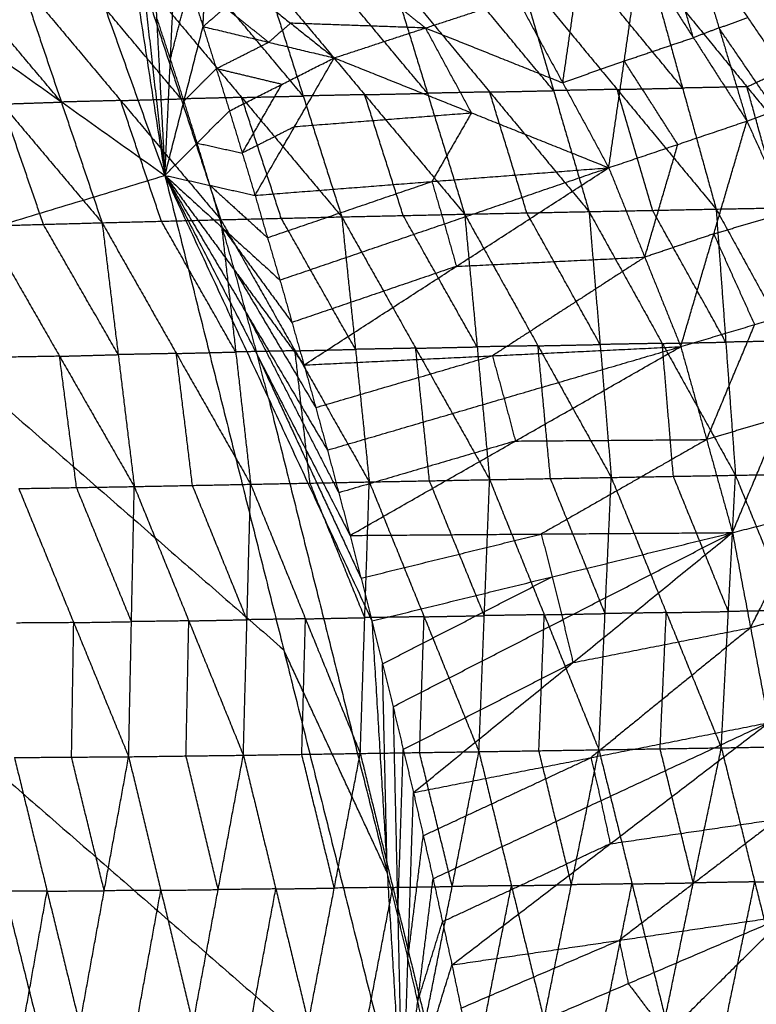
# Model space of a CAD drawing. Header units: millimetres. Extents: x -106 to 110, y -96 to 120.
# Tile 942 of 1020: x 96 to 103.39, y 32.65 to 42.53. Entities that reach past the tile are written whole.
import ezdxf

# ---------------------------------------------------------------- set-up
doc = ezdxf.new("R2010")
doc.units = ezdxf.units.MM
doc.header["$MEASUREMENT"] = 0
doc.layers.add('Default', color=7, linetype='Continuous', true_color=0x000000)

msp = doc.modelspace()

# ---------------------------------------------------------------- linework, layer by layer
at = {"layer": 'Default'}
for points in [[(94.1566, 50.2028, 12.0172), (95.8087, 45.5853, 12.0172), (97.4608, 40.9679, 12.0172)], [(88.039, 47.6688, 9.1165), (92.7499, 44.3184, 10.5669), (97.4608, 40.9679, 12.0172)], [(96.712, 45.8165, 12.4242), (97.0864, 43.3922, 12.2207), (97.4608, 40.9679, 12.0172)], [(97.0059, 44.9812, 12.4242), (97.2334, 42.9746, 12.2207), (97.4608, 40.9679, 12.0172)], [(97.2925, 44.1434, 12.4242), (97.3767, 42.5557, 12.2207), (97.4608, 40.9679, 12.0172)], [(103.1707, 43.5524, 13.4246), (103.5223, 42.6366, 13.4532), (103.8739, 41.7208, 13.4817)], [(103.1707, 43.5524, 13.4246), (103.7627, 42.7283, 13.2992), (104.3548, 41.9042, 13.1737)], [(102.7381, 43.3805, 13.6174), (103.0184, 42.4465, 13.6575), (103.2986, 41.5125, 13.6975)], [(102.7381, 43.3805, 13.6174), (103.306, 42.5506, 13.5495), (103.8739, 41.7208, 13.4817)], [(97.4608, 40.9679, 12.0172), (97.5163, 42.1355, 12.2207), (97.5717, 43.3031, 12.4242)], [(97.5717, 43.3031, 12.4242), (97.7076, 42.8817, 12.4242), (97.8435, 42.4604, 12.4242)], [(97.5717, 43.3031, 12.4242), (97.7076, 42.8817, 12.4242), (97.8435, 42.4604, 12.4242)], [(102.761, 42.3488, 13.7155), (102.6208, 42.8158, 13.6955), (102.4807, 43.2828, 13.6755)], [(103.9078, 42.1387, 10.5481), (103.4169, 42.7394, 10.6665), (102.9259, 43.3401, 10.7849)], [(97.8435, 42.4604, 12.4242), (97.8604, 42.8272, 12.4901), (97.8773, 43.194, 12.5559)], [(101.9124, 41.0447, 13.7623), (102.0679, 42.1149, 13.7479), (102.2233, 43.1852, 13.7336)], [(102.2233, 43.1852, 13.7336), (102.761, 42.3488, 13.7155), (103.2986, 41.5125, 13.6975)], [(102.3165, 43.0576, 10.1525), (102.6529, 41.8438, 9.5407), (102.9893, 40.63, 8.9289)], [(102.3165, 43.0576, 10.1525), (103.2984, 41.8562, 9.9157), (104.2804, 40.6548, 9.6788)], [(98.848, 41.764, 7.4619), (98.346, 42.3627, 7.5973), (97.844, 42.9613, 7.7328)], [(98.4616, 42.9759, 8.0435), (98.848, 41.764, 7.4619), (99.2345, 40.5521, 6.8804)], [(98.4616, 42.9759, 8.0435), (99.4643, 41.7774, 7.7845), (100.4671, 40.579, 7.5255)], [(100.0947, 41.7912, 8.1166), (99.5933, 42.3904, 8.2461), (99.0919, 42.9897, 8.3755)], [(99.7223, 43.0034, 8.7076), (100.0947, 41.7912, 8.1166), (100.4671, 40.579, 7.5255)], [(99.7223, 43.0034, 8.7076), (100.7184, 41.8041, 8.4574), (101.7145, 40.6047, 8.2071)], [(101.3591, 41.8176, 8.8084), (100.861, 42.4172, 8.9335), (100.363, 43.0169, 9.0587)], [(101.0037, 43.0304, 9.4097), (101.3591, 41.8176, 8.8084), (101.7145, 40.6047, 8.2071)], [(101.0037, 43.0304, 9.4097), (101.9965, 41.8302, 9.1693), (102.9893, 40.63, 8.9289)], [(101.4513, 41.8955, 13.7181), (101.5291, 42.4306, 13.7109), (101.6068, 42.9658, 13.7037)], [(102.6529, 41.8438, 9.5407), (102.1565, 42.4439, 9.6609), (101.6601, 43.044, 9.7811)], [(94.8256, 42.8732, 6.3111), (95.8281, 41.6831, 6.0136), (96.8306, 40.493, 5.7162)], [(96.4219, 41.7033, 6.28), (95.9207, 42.2984, 6.4288), (95.4195, 42.8934, 6.5775)], [(96.0133, 42.9136, 6.8439), (96.4219, 41.7033, 6.28), (96.8306, 40.493, 5.7162)], [(96.0133, 42.9136, 6.8439), (97.0175, 41.7185, 6.56), (98.0216, 40.5234, 6.2762)], [(97.624, 41.735, 6.8491), (97.1219, 42.3326, 6.9911), (96.6199, 42.9301, 7.133)], [(97.2264, 42.9467, 7.4221), (97.624, 41.735, 6.8491), (98.0216, 40.5234, 6.2762)], [(97.2264, 42.9467, 7.4221), (98.2304, 41.7494, 7.1512), (99.2345, 40.5521, 6.8804)], [(97.5163, 42.1355, 12.2207), (97.6119, 42.5086, 12.3225), (97.7076, 42.8817, 12.4242)], [(97.8435, 42.4604, 12.4242), (98.0643, 42.6507, 12.5615), (98.2851, 42.8411, 12.6987)], [(98.2851, 42.8411, 12.6987), (98.722, 42.4937, 12.8518), (99.1588, 42.1463, 13.0048)], [(99.6377, 42.7937, 13.1863), (99.8561, 42.62, 13.2628), (100.0745, 42.4463, 13.3394)], [(99.1588, 42.1463, 13.0048), (100.0745, 42.4463, 13.3394), (100.9903, 42.7463, 13.6739)], [(100.9903, 42.7463, 13.6739), (101.4513, 41.8955, 13.7181), (101.9124, 41.0447, 13.7623)], [(98.5011, 42.3033, 12.7145), (98.2827, 42.477, 12.638), (98.0643, 42.6507, 12.5615)], [(97.5163, 42.1355, 12.2207), (97.4465, 42.3456, 12.2207), (97.3767, 42.5557, 12.2207)], [(98.722, 42.4937, 12.8518), (98.6116, 42.3985, 12.7831), (98.5011, 42.3033, 12.7145)], [(100.0745, 42.4463, 13.3394), (99.3982, 42.47, 13.0956), (98.722, 42.4937, 12.8518)], [(103.0184, 42.4465, 13.6575), (103.1622, 42.4985, 13.6035), (103.306, 42.5506, 13.5495)], [(97.4608, 40.9679, 12.0172), (97.6522, 41.7142, 12.2207), (97.8435, 42.4604, 12.4242)], [(97.8435, 42.4604, 12.4242), (97.9757, 42.0378, 12.4242), (98.1079, 41.6153, 12.4242)], [(97.8435, 42.4604, 12.4242), (97.9757, 42.0378, 12.4242), (98.1079, 41.6153, 12.4242)], [(97.8435, 42.4604, 12.4242), (98.5011, 42.3033, 12.7145), (99.1588, 42.1463, 13.0048)], [(100.0745, 42.4463, 13.3394), (100.7629, 42.1709, 13.5287), (101.4513, 41.8955, 13.7181)], [(100.5356, 41.5955, 13.3836), (100.3051, 42.0209, 13.3615), (100.0745, 42.4463, 13.3394)], [(103.0184, 42.4465, 13.6575), (102.8897, 42.3976, 13.6865), (102.761, 42.3488, 13.7155)], [(103.5863, 41.6166, 13.5896), (103.3023, 42.0315, 13.6235), (103.0184, 42.4465, 13.6575)], [(97.9757, 42.0378, 12.4242), (98.2384, 42.1706, 12.5694), (98.5011, 42.3033, 12.7145)], [(102.0679, 42.1149, 13.7479), (102.4144, 42.2319, 13.7317), (102.761, 42.3488, 13.7155)], [(97.6522, 41.7142, 12.2207), (97.5842, 41.9248, 12.2207), (97.5163, 42.1355, 12.2207)], [(98.1079, 41.6153, 12.4242), (98.6333, 41.8808, 12.7145), (99.1588, 42.1463, 13.0048)], [(98.3648, 40.7679, 12.4242), (98.7618, 41.4571, 12.7145), (99.1588, 42.1463, 13.0048)], [(99.1588, 42.1463, 13.0048), (100.5356, 41.5955, 13.3836), (101.9124, 41.0447, 13.7623)], [(102.0679, 42.1149, 13.7479), (101.7596, 42.0052, 13.733), (101.4513, 41.8955, 13.7181)], [(102.6055, 41.2786, 13.7299), (102.3367, 41.6967, 13.7389), (102.0679, 42.1149, 13.7479)], [(103.2984, 41.8562, 9.9157), (103.6031, 41.9974, 10.2319), (103.9078, 42.1387, 10.5481)], [(97.6522, 41.7142, 12.2207), (97.8139, 41.876, 12.3225), (97.9757, 42.0378, 12.4242)], [(98.6333, 41.8808, 12.7145), (98.3045, 41.9593, 12.5694), (97.9757, 42.0378, 12.4242)], [(98.2363, 41.1916, 12.4242), (98.4348, 41.5362, 12.5694), (98.6333, 41.8808, 12.7145)], [(99.4643, 41.7774, 7.7845), (99.1562, 41.7707, 7.6232), (98.848, 41.764, 7.4619)], [(99.4643, 41.7774, 7.7845), (99.7795, 41.7843, 7.9505), (100.0947, 41.7912, 8.1166)], [(99.8508, 40.5655, 7.203), (99.6576, 41.1715, 7.4937), (99.4643, 41.7774, 7.7845)], [(100.7184, 41.8041, 8.4574), (100.4065, 41.7976, 8.287), (100.0947, 41.7912, 8.1166)], [(100.7184, 41.8041, 8.4574), (101.0387, 41.8108, 8.6329), (101.3591, 41.8176, 8.8084)], [(101.0908, 40.5919, 7.8663), (100.9046, 41.198, 8.1618), (100.7184, 41.8041, 8.4574)], [(101.9965, 41.8302, 9.1693), (101.6778, 41.8239, 8.9888), (101.3591, 41.8176, 8.8084)], [(101.9965, 41.8302, 9.1693), (102.3247, 41.837, 9.355), (102.6529, 41.8438, 9.5407)], [(102.3519, 40.6174, 8.568), (102.1742, 41.2238, 8.8686), (101.9965, 41.8302, 9.1693)], [(103.2984, 41.8562, 9.9157), (102.9756, 41.85, 9.7282), (102.6529, 41.8438, 9.5407)], [(103.6348, 40.6424, 9.3038), (103.4666, 41.2493, 9.6098), (103.2984, 41.8562, 9.9157)], [(95.8281, 41.6831, 6.0136), (96.125, 41.6932, 6.1468), (96.4219, 41.7033, 6.28)], [(96.2428, 40.4768, 5.4577), (96.0355, 41.0799, 5.7357), (95.8281, 41.6831, 6.0136)], [(97.0175, 41.7185, 6.56), (96.7197, 41.7109, 6.42), (96.4219, 41.7033, 6.28)], [(97.0175, 41.7185, 6.56), (97.3207, 41.7268, 6.7046), (97.624, 41.735, 6.8491)], [(97.4261, 40.5082, 5.9962), (97.2218, 41.1133, 6.2781), (97.0175, 41.7185, 6.56)], [(98.2304, 41.7494, 7.1512), (97.9272, 41.7422, 7.0002), (97.624, 41.735, 6.8491)], [(97.7844, 41.2916, 12.2207), (97.7183, 41.5029, 12.2207), (97.6522, 41.7142, 12.2207)], [(98.2304, 41.7494, 7.1512), (98.5392, 41.7567, 7.3066), (98.848, 41.764, 7.4619)], [(98.628, 40.5378, 6.5783), (98.4292, 41.1436, 6.8647), (98.2304, 41.7494, 7.1512)], [(103.2986, 41.5125, 13.6975), (103.5863, 41.6166, 13.5896), (103.8739, 41.7208, 13.4817)], [(97.4608, 40.9679, 12.0172), (97.7844, 41.2916, 12.2207), (98.1079, 41.6153, 12.4242)], [(98.1079, 41.6153, 12.4242), (98.2363, 41.1916, 12.4242), (98.3648, 40.7679, 12.4242)], [(98.1079, 41.6153, 12.4242), (98.2363, 41.1916, 12.4242), (98.3648, 40.7679, 12.4242)], [(98.7618, 41.4571, 12.7145), (99.6487, 41.5263, 13.049), (100.5356, 41.5955, 13.3836)], [(100.5356, 41.5955, 13.3836), (100.3371, 41.2509, 13.2384), (100.1386, 40.9063, 13.0933)], [(101.9124, 41.0447, 13.7623), (102.6055, 41.2786, 13.7299), (103.2986, 41.5125, 13.6975)], [(102.6348, 39.2505, 13.8065), (102.9667, 40.3815, 13.752), (103.2986, 41.5125, 13.6975)], [(103.2986, 41.5125, 13.6975), (103.7083, 40.6025, 13.6844), (104.118, 39.6925, 13.6712)], [(98.7618, 41.4571, 12.7145), (98.4991, 41.3244, 12.5694), (98.2363, 41.1916, 12.4242)], [(97.7844, 41.2916, 12.2207), (98.0104, 41.2416, 12.3225), (98.2363, 41.1916, 12.4242)], [(97.9128, 40.8679, 12.2207), (97.8486, 41.0798, 12.2207), (97.7844, 41.2916, 12.2207)], [(102.2736, 40.1476, 13.7844), (102.4395, 40.7131, 13.7571), (102.6055, 41.2786, 13.7299)], [(98.3648, 40.7679, 12.4242), (100.1386, 40.9063, 13.0933), (101.9124, 41.0447, 13.7623)], [(98.6143, 39.9183, 12.4242), (100.2634, 40.4815, 13.0933), (101.9124, 41.0447, 13.7623)], [(98.8563, 39.0666, 12.4242), (100.3844, 40.0556, 13.0933), (101.9124, 41.0447, 13.7623)], [(101.9124, 41.0447, 13.7623), (102.2736, 40.1476, 13.7844), (102.6348, 39.2505, 13.8065)], [(91.1244, 39.0458, 9.1165), (94.2926, 40.0069, 10.5669), (97.4608, 40.9679, 12.0172)], [(97.4608, 40.9679, 12.0172), (97.9128, 40.8679, 12.2207), (98.3648, 40.7679, 12.4242)], [(97.4608, 40.9679, 12.0172), (98.0376, 40.4431, 12.2207), (98.6143, 39.9183, 12.4242)], [(97.4608, 40.9679, 12.0172), (98.1586, 40.0173, 12.2207), (98.8563, 39.0666, 12.4242)], [(97.4608, 40.9679, 12.0172), (98.2758, 39.5903, 12.2207), (99.0908, 38.2127, 12.4242)], [(97.4608, 40.9679, 12.0172), (98.3893, 39.1624, 12.2207), (99.3178, 37.3569, 12.4242)], [(97.4608, 40.9679, 12.0172), (98.4991, 38.7335, 12.2207), (99.5373, 36.499, 12.4242)], [(97.4608, 40.9679, 12.0172), (98.6524, 36.2108, 12.0172), (99.844, 31.4537, 12.0172)], [(98.4896, 40.3431, 12.4242), (99.3141, 40.6247, 12.7587), (100.1386, 40.9063, 13.0933)], [(100.1386, 40.9063, 13.0933), (100.201, 40.6939, 13.0933), (100.2634, 40.4815, 13.0933)], [(97.9128, 40.8679, 12.2207), (98.2012, 40.6055, 12.3225), (98.4896, 40.3431, 12.4242)], [(98.0376, 40.4431, 12.2207), (97.9752, 40.6555, 12.2207), (97.9128, 40.8679, 12.2207)], [(98.3648, 40.7679, 12.4242), (98.4896, 40.3431, 12.4242), (98.6143, 39.9183, 12.4242)], [(98.3648, 40.7679, 12.4242), (98.4896, 40.3431, 12.4242), (98.6143, 39.9183, 12.4242)], [(100.4671, 40.579, 7.5255), (101.0908, 40.5919, 7.8663), (101.7145, 40.6047, 8.2071)], [(101.8261, 39.2716, 7.9301), (101.4585, 39.9317, 7.8982), (101.0908, 40.5919, 7.8663)], [(101.7145, 40.6047, 8.2071), (102.3519, 40.6174, 8.568), (102.9893, 40.63, 8.9289)], [(101.7145, 40.6047, 8.2071), (101.8261, 39.2716, 7.9301), (101.9378, 37.9385, 7.6532)], [(101.7145, 40.6047, 8.2071), (102.449, 39.2828, 8.2815), (103.1835, 37.9608, 8.3559)], [(103.0864, 39.2954, 8.6424), (102.7191, 39.9564, 8.6052), (102.3519, 40.6174, 8.568)], [(102.9667, 40.3815, 13.752), (103.3375, 40.492, 13.7182), (103.7083, 40.6025, 13.6844)], [(102.9893, 40.63, 8.9289), (103.6348, 40.6424, 9.3038), (104.2804, 40.6548, 9.6788)], [(102.9893, 40.63, 8.9289), (103.0864, 39.2954, 8.6424), (103.1835, 37.9608, 8.3559)], [(102.9893, 40.63, 8.9289), (103.7167, 39.3066, 9.008), (104.4441, 37.9832, 9.0872)], [(95.6551, 40.4605, 5.1993), (96.2428, 40.4768, 5.4577), (96.8306, 40.493, 5.7162)], [(96.8306, 40.493, 5.7162), (97.4261, 40.5082, 5.9962), (98.0216, 40.5234, 6.2762)], [(96.8306, 40.493, 5.7162), (96.9921, 39.1701, 5.4774), (97.1536, 37.8472, 5.2387)], [(96.8306, 40.493, 5.7162), (97.5757, 39.1816, 5.7481), (98.3208, 37.8702, 5.78)], [(98.1712, 39.1968, 6.0281), (97.7986, 39.8525, 6.0121), (97.4261, 40.5082, 5.9962)], [(98.0216, 40.5234, 6.2762), (98.628, 40.5378, 6.5783), (99.2345, 40.5521, 6.8804)], [(98.0216, 40.5234, 6.2762), (98.1712, 39.1968, 6.0281), (98.3208, 37.8702, 5.78)], [(98.0216, 40.5234, 6.2762), (98.766, 39.2086, 6.3208), (99.5105, 37.8938, 6.3655)], [(99.3725, 39.223, 6.6229), (99.0003, 39.8804, 6.6006), (98.628, 40.5378, 6.5783)], [(99.2345, 40.5521, 6.8804), (99.8508, 40.5655, 7.203), (100.4671, 40.579, 7.5255)], [(99.2345, 40.5521, 6.8804), (99.3725, 39.223, 6.6229), (99.5105, 37.8938, 6.3655)], [(99.2345, 40.5521, 6.8804), (99.9761, 39.2343, 6.9357), (100.7178, 37.9164, 6.9911)], [(100.5925, 39.2477, 7.2583), (100.2216, 39.9066, 7.2306), (99.8508, 40.5655, 7.203)], [(100.4671, 40.579, 7.5255), (100.5925, 39.2477, 7.2583), (100.7178, 37.9164, 6.9911)], [(100.4671, 40.579, 7.5255), (101.2025, 39.2588, 7.5894), (101.9378, 37.9385, 7.6532)], [(95.6551, 40.4605, 5.1993), (96.4043, 39.1538, 5.219), (97.1536, 37.8472, 5.2387)], [(96.9921, 39.1701, 5.4774), (96.6174, 39.8234, 5.4676), (96.2428, 40.4768, 5.4577)], [(98.0376, 40.4431, 12.2207), (98.3864, 39.9678, 12.3225), (98.7353, 39.4925, 12.4242)], [(98.1586, 40.0173, 12.2207), (98.0981, 40.2302, 12.2207), (98.0376, 40.4431, 12.2207)], [(100.2634, 40.4815, 13.0933), (100.3239, 40.2686, 13.0933), (100.3844, 40.0556, 13.0933)], [(102.9667, 40.3815, 13.752), (102.6201, 40.2645, 13.7682), (102.2736, 40.1476, 13.7844)], [(103.3764, 39.4715, 13.7388), (103.1715, 39.9265, 13.7454), (102.9667, 40.3815, 13.752)], [(100.3844, 40.0556, 13.0933), (101.329, 40.1016, 13.4388), (102.2736, 40.1476, 13.7844)], [(102.2736, 40.1476, 13.7844), (101.5096, 39.6531, 13.4499), (100.7455, 39.1586, 13.1154)], [(94.2926, 40.0069, 10.5669), (96.4725, 38.1088, 11.292), (98.6524, 36.2108, 12.0172)], [(98.1586, 40.0173, 12.2207), (98.5661, 39.3285, 12.3225), (98.9736, 38.6397, 12.4242)], [(98.2758, 39.5903, 12.2207), (98.2172, 39.8038, 12.2207), (98.1586, 40.0173, 12.2207)], [(100.3844, 40.0556, 13.0933), (99.5598, 39.774, 12.7587), (98.7353, 39.4925, 12.4242)], [(98.6143, 39.9183, 12.4242), (98.7353, 39.4925, 12.4242), (98.8563, 39.0666, 12.4242)], [(98.6143, 39.9183, 12.4242), (98.7353, 39.4925, 12.4242), (98.8563, 39.0666, 12.4242)], [(102.6348, 39.2505, 13.8065), (103.3764, 39.4715, 13.7388), (104.118, 39.6925, 13.6712)], [(103.1534, 37.3853, 13.8034), (103.6357, 38.5389, 13.7373), (104.118, 39.6925, 13.6712)], [(98.2758, 39.5903, 12.2207), (98.7401, 38.6876, 12.3225), (99.2043, 37.7848, 12.4242)], [(98.3893, 39.1624, 12.2207), (98.3326, 39.3764, 12.2207), (98.2758, 39.5903, 12.2207)], [(102.8941, 38.3179, 13.8049), (103.1352, 38.8947, 13.7719), (103.3764, 39.4715, 13.7388)], [(103.7167, 39.3066, 9.008), (103.4015, 39.301, 8.8252), (103.0864, 39.2954, 8.6424)], [(98.766, 39.2086, 6.3208), (98.4686, 39.2027, 6.1745), (98.1712, 39.1968, 6.0281)], [(98.766, 39.2086, 6.3208), (99.0693, 39.2158, 6.4719), (99.3725, 39.223, 6.6229)], [(98.9156, 37.882, 6.0727), (98.8408, 38.5453, 6.1968), (98.766, 39.2086, 6.3208)], [(98.8563, 39.0666, 12.4242), (100.7455, 39.1586, 13.1154), (102.6348, 39.2505, 13.8065)], [(99.0908, 38.2127, 12.4242), (100.8628, 38.7316, 13.1154), (102.6348, 39.2505, 13.8065)], [(99.3178, 37.3569, 12.4242), (100.9763, 38.3037, 13.1154), (102.6348, 39.2505, 13.8065)], [(99.9761, 39.2343, 6.9357), (99.6743, 39.2286, 6.7793), (99.3725, 39.223, 6.6229)], [(99.9761, 39.2343, 6.9357), (100.2843, 39.241, 7.097), (100.5925, 39.2477, 7.2583)], [(100.1141, 37.9051, 6.6783), (100.0451, 38.5697, 6.807), (99.9761, 39.2343, 6.9357)], [(101.2025, 39.2588, 7.5894), (100.8975, 39.2532, 7.4238), (100.5925, 39.2477, 7.2583)], [(101.2025, 39.2588, 7.5894), (101.5143, 39.2652, 7.7597), (101.8261, 39.2716, 7.9301)], [(101.3278, 37.9275, 7.3221), (101.2651, 38.5931, 7.4557), (101.2025, 39.2588, 7.5894)], [(102.449, 39.2828, 8.2815), (102.1376, 39.2772, 8.1058), (101.8261, 39.2716, 7.9301)], [(102.449, 39.2828, 8.2815), (102.7677, 39.2891, 8.4619), (103.0864, 39.2954, 8.6424)], [(102.5607, 37.9497, 8.0045), (102.5048, 38.6162, 8.143), (102.449, 39.2828, 8.2815)], [(102.6348, 39.2505, 13.8065), (102.8941, 38.3179, 13.8049), (103.1534, 37.3853, 13.8034)], [(96.4043, 39.1538, 5.219), (96.1147, 39.1488, 5.0936), (95.8251, 39.1438, 4.9681)], [(96.4043, 39.1538, 5.219), (96.6982, 39.162, 5.3482), (96.9921, 39.1701, 5.4774)], [(96.5744, 37.8371, 4.9879), (96.4894, 38.4955, 5.1034), (96.4043, 39.1538, 5.219)], [(97.5757, 39.1816, 5.7481), (97.2839, 39.1758, 5.6128), (96.9921, 39.1701, 5.4774)], [(97.5757, 39.1816, 5.7481), (97.8734, 39.1892, 5.8881), (98.1712, 39.1968, 6.0281)], [(97.7372, 37.8587, 5.5093), (97.6564, 38.5201, 5.6287), (97.5757, 39.1816, 5.7481)], [(98.3893, 39.1624, 12.2207), (98.9085, 38.0452, 12.3225), (99.4276, 36.9279, 12.4242)], [(98.4991, 38.7335, 12.2207), (98.4442, 38.9479, 12.2207), (98.3893, 39.1624, 12.2207)], [(98.9736, 38.6397, 12.4242), (99.8596, 38.8991, 12.7698), (100.7455, 39.1586, 13.1154)], [(100.7455, 39.1586, 13.1154), (100.8042, 38.9451, 13.1154), (100.8628, 38.7316, 13.1154)], [(91.1244, 39.0458, 9.1165), (95.4842, 35.2497, 10.5669), (99.844, 31.4537, 12.0172)], [(98.8563, 39.0666, 12.4242), (98.9736, 38.6397, 12.4242), (99.0908, 38.2127, 12.4242)], [(98.8563, 39.0666, 12.4242), (98.9736, 38.6397, 12.4242), (99.0908, 38.2127, 12.4242)], [(98.4991, 38.7335, 12.2207), (99.0949, 36.3549, 12.2207), (99.6907, 33.9764, 12.2207)], [(100.8628, 38.7316, 13.1154), (100.9195, 38.5177, 13.1154), (100.9763, 38.3037, 13.1154)], [(103.6357, 38.5389, 13.7373), (103.2649, 38.4284, 13.7711), (102.8941, 38.3179, 13.8049)], [(100.9763, 38.3037, 13.1154), (101.9352, 38.3108, 13.4601), (102.8941, 38.3179, 13.8049)], [(102.8941, 38.3179, 13.8049), (102.0649, 37.8445, 13.4594), (101.2356, 37.3711, 13.1138)], [(100.9763, 38.3037, 13.1154), (100.0903, 38.0442, 12.7698), (99.2043, 37.7848, 12.4242)], [(99.0908, 38.2127, 12.4242), (99.2043, 37.7848, 12.4242), (99.3178, 37.3569, 12.4242)], [(99.0908, 38.2127, 12.4242), (99.2043, 37.7848, 12.4242), (99.3178, 37.3569, 12.4242)], [(100.7178, 37.9164, 6.9911), (101.3278, 37.9275, 7.3221), (101.9378, 37.9385, 7.6532)], [(101.8756, 36.5729, 7.6144), (101.6017, 37.2502, 7.4683), (101.3278, 37.9275, 7.3221)], [(101.8134, 35.2073, 7.5757), (101.8756, 36.5729, 7.6144), (101.9378, 37.9385, 7.6532)], [(101.9378, 37.9385, 7.6532), (102.5607, 37.9497, 8.0045), (103.1835, 37.9608, 8.3559)], [(101.9378, 37.9385, 7.6532), (102.4897, 36.5828, 7.9562), (103.0416, 35.2271, 8.2592)], [(103.1126, 36.5939, 8.3075), (102.8366, 37.2718, 8.156), (102.5607, 37.9497, 8.0045)], [(103.0416, 35.2271, 8.2592), (103.1126, 36.5939, 8.3075), (103.1835, 37.9608, 8.3559)], [(103.1835, 37.9608, 8.3559), (103.8138, 37.972, 8.7215), (104.4441, 37.9832, 9.0872)], [(103.1835, 37.9608, 8.3559), (103.7342, 36.6043, 8.6649), (104.2848, 35.2479, 8.9739)], [(95.9951, 37.8271, 4.737), (96.5744, 37.8371, 4.9879), (97.1536, 37.8472, 5.2387)], [(95.9951, 37.8271, 4.737), (96.5461, 36.4823, 4.992), (97.0971, 35.1375, 5.2469)], [(97.1253, 36.4923, 5.2428), (96.8499, 37.1647, 5.1153), (96.5744, 37.8371, 4.9879)], [(97.0971, 35.1375, 5.2469), (97.1253, 36.4923, 5.2428), (97.1536, 37.8472, 5.2387)], [(97.1536, 37.8472, 5.2387), (97.7372, 37.8587, 5.5093), (98.3208, 37.8702, 5.78)], [(97.1536, 37.8472, 5.2387), (97.7005, 36.5, 5.5031), (98.2475, 35.1527, 5.7676)], [(98.2841, 36.5115, 5.7738), (98.0107, 37.1851, 5.6416), (97.7372, 37.8587, 5.5093)], [(98.2475, 35.1527, 5.7676), (98.2841, 36.5115, 5.7738), (98.3208, 37.8702, 5.78)], [(98.3208, 37.8702, 5.78), (98.9156, 37.882, 6.0727), (99.5105, 37.8938, 6.3655)], [(98.3208, 37.8702, 5.78), (98.8706, 36.5204, 6.0556), (99.4204, 35.1705, 6.3311)], [(99.4654, 36.5322, 6.3483), (99.1905, 37.2071, 6.2105), (98.9156, 37.882, 6.0727)], [(99.4204, 35.1705, 6.3311), (99.4654, 36.5322, 6.3483), (99.5105, 37.8938, 6.3655)], [(99.5105, 37.8938, 6.3655), (100.1141, 37.9051, 6.6783), (100.7178, 37.9164, 6.9911)], [(99.5105, 37.8938, 6.3655), (100.0605, 36.5412, 6.65), (100.6105, 35.1885, 6.9346)], [(100.6642, 36.5524, 6.9629), (100.3891, 37.2288, 6.8206), (100.1141, 37.9051, 6.6783)], [(100.6105, 35.1885, 6.9346), (100.6642, 36.5524, 6.9629), (100.7178, 37.9164, 6.9911)], [(100.7178, 37.9164, 6.9911), (101.2656, 36.5618, 7.2834), (101.8134, 35.2073, 7.5757)], [(103.1534, 37.3853, 13.8034), (103.9134, 37.5771, 13.7249), (104.6733, 37.769, 13.6464)], [(103.3345, 36.4322, 13.7859), (103.624, 37.0047, 13.7554), (103.9134, 37.5771, 13.7249)], [(99.3178, 37.3569, 12.4242), (101.2356, 37.3711, 13.1138), (103.1534, 37.3853, 13.8034)], [(99.3178, 37.3569, 12.4242), (99.4276, 36.9279, 12.4242), (99.5373, 36.499, 12.4242)], [(99.3178, 37.3569, 12.4242), (99.4276, 36.9279, 12.4242), (99.5373, 36.499, 12.4242)], [(99.4276, 36.9279, 12.4242), (100.3316, 37.1495, 12.769), (101.2356, 37.3711, 13.1138)], [(99.5373, 36.499, 12.4242), (101.3454, 36.9421, 13.1138), (103.1534, 37.3853, 13.8034)], [(99.7492, 35.6393, 12.4242), (101.4513, 36.5123, 13.1138), (103.1534, 37.3853, 13.8034)], [(99.9536, 34.7777, 12.4242), (101.5535, 36.0815, 13.1138), (103.1534, 37.3853, 13.8034)], [(101.2356, 37.3711, 13.1138), (101.2905, 37.1566, 13.1138), (101.3454, 36.9421, 13.1138)], [(103.1534, 37.3853, 13.8034), (103.3345, 36.4322, 13.7859), (103.5156, 35.4791, 13.7685)], [(99.6433, 36.0692, 12.4242), (100.4943, 36.5057, 12.769), (101.3454, 36.9421, 13.1138)], [(101.3454, 36.9421, 13.1138), (101.3984, 36.7272, 13.1138), (101.4513, 36.5123, 13.1138)], [(100.0605, 36.5412, 6.65), (99.7629, 36.5367, 6.4992), (99.4654, 36.5322, 6.3483)], [(100.0154, 35.1795, 6.6329), (100.038, 35.8604, 6.6414), (100.0605, 36.5412, 6.65)], [(100.0605, 36.5412, 6.65), (100.3623, 36.5468, 6.8065), (100.6642, 36.5524, 6.9629)], [(101.2656, 36.5618, 7.2834), (100.9649, 36.5571, 7.1231), (100.6642, 36.5524, 6.9629)], [(101.212, 35.1979, 7.2552), (101.2388, 35.8799, 7.2693), (101.2656, 36.5618, 7.2834)], [(101.2656, 36.5618, 7.2834), (101.5706, 36.5674, 7.4489), (101.8756, 36.5729, 7.6144)], [(102.4897, 36.5828, 7.9562), (102.1827, 36.5779, 7.7853), (101.8756, 36.5729, 7.6144)], [(102.4275, 35.2172, 7.9175), (102.4586, 35.9, 7.9368), (102.4897, 36.5828, 7.9562)], [(102.4897, 36.5828, 7.9562), (102.8011, 36.5884, 8.1319), (103.1126, 36.5939, 8.3075)], [(103.7342, 36.6043, 8.6649), (103.4234, 36.5991, 8.4862), (103.1126, 36.5939, 8.3075)], [(104.0945, 36.6241, 13.7075), (103.7145, 36.5281, 13.7467), (103.3345, 36.4322, 13.7859)], [(96.5461, 36.4823, 4.992), (96.2597, 36.4803, 4.8708), (95.9733, 36.4784, 4.7496)], [(96.5242, 35.1336, 5.0046), (96.5352, 35.8079, 4.9983), (96.5461, 36.4823, 4.992)], [(96.5461, 36.4823, 4.992), (96.8357, 36.4873, 5.1174), (97.1253, 36.4923, 5.2428)], [(97.7005, 36.5, 5.5031), (97.4129, 36.4961, 5.373), (97.1253, 36.4923, 5.2428)], [(97.6723, 35.1451, 5.5072), (97.6864, 35.8225, 5.5052), (97.7005, 36.5, 5.5031)], [(97.7005, 36.5, 5.5031), (97.9923, 36.5057, 5.6385), (98.2841, 36.5115, 5.7738)], [(98.8706, 36.5204, 6.0556), (98.5774, 36.5159, 5.9147), (98.2841, 36.5115, 5.7738)], [(98.8339, 35.1616, 6.0493), (98.8522, 35.841, 6.0524), (98.8706, 36.5204, 6.0556)], [(98.8706, 36.5204, 6.0556), (99.168, 36.5263, 6.2019), (99.4654, 36.5322, 6.3483)], [(99.5373, 36.499, 12.4242), (99.6433, 36.0692, 12.4242), (99.7492, 35.6393, 12.4242)], [(99.5373, 36.499, 12.4242), (99.6907, 33.9764, 12.2207), (99.844, 31.4537, 12.0172)], [(99.5373, 36.499, 12.4242), (99.6433, 36.0692, 12.4242), (99.7492, 35.6393, 12.4242)], [(101.4513, 36.5123, 13.1138), (101.5024, 36.2969, 13.1138), (101.5535, 36.0815, 13.1138)], [(101.5535, 36.0815, 13.1138), (102.444, 36.2568, 13.4499), (103.3345, 36.4322, 13.7859)], [(103.3345, 36.4322, 13.7859), (102.5346, 35.7803, 13.4412), (101.7346, 35.1284, 13.0964)], [(99.6907, 33.9764, 12.2207), (99.1716, 35.0936, 12.1189), (98.6524, 36.2108, 12.0172)], [(99.6907, 33.9764, 12.2207), (99.667, 35.0228, 12.3225), (99.6433, 36.0692, 12.4242)], [(101.5535, 36.0815, 13.1138), (100.7025, 35.645, 12.769), (99.8514, 35.2085, 12.4242)], [(99.7492, 35.6393, 12.4242), (99.7966, 33.5465, 12.2207), (99.844, 31.4537, 12.0172)], [(99.7492, 35.6393, 12.4242), (99.8514, 35.2085, 12.4242), (99.9536, 34.7777, 12.4242)], [(99.7492, 35.6393, 12.4242), (99.8514, 35.2085, 12.4242), (99.9536, 34.7777, 12.4242)], [(99.9536, 34.7777, 12.4242), (101.7346, 35.1284, 13.0964), (103.5156, 35.4791, 13.7685)], [(100.1504, 33.9144, 12.4242), (101.833, 34.6968, 13.0964), (103.5156, 35.4791, 13.7685)], [(100.3396, 33.0494, 12.4242), (101.9276, 34.2643, 13.0964), (103.5156, 35.4791, 13.7685)], [(95.4842, 35.2497, 10.5669), (96.0405, 33.0288, 10.5669), (96.5969, 30.8078, 10.5669)], [(98.2475, 35.1527, 5.7676), (98.8339, 35.1616, 6.0493), (99.4204, 35.1705, 6.3311)], [(99.1597, 33.8204, 6.6309), (98.9968, 34.491, 6.3401), (98.8339, 35.1616, 6.0493)], [(98.8991, 32.4702, 6.9308), (99.1597, 33.8204, 6.6309), (99.4204, 35.1705, 6.3311)], [(99.4204, 35.1705, 6.3311), (100.0154, 35.1795, 6.6329), (100.6105, 35.1885, 6.9346)], [(99.4204, 35.1705, 6.3311), (99.747, 33.8273, 6.9213), (100.0737, 32.4841, 7.5114)], [(99.7966, 33.5465, 12.2207), (99.824, 34.3775, 12.3225), (99.8514, 35.2085, 12.4242)], [(100.3421, 33.8363, 7.223), (100.1788, 34.5079, 6.9279), (100.0154, 35.1795, 6.6329)], [(100.0737, 32.4841, 7.5114), (100.3421, 33.8363, 7.223), (100.6105, 35.1885, 6.9346)], [(100.6105, 35.1885, 6.9346), (101.212, 35.1979, 7.2552), (101.8134, 35.2073, 7.5757)], [(100.6105, 35.1885, 6.9346), (100.9366, 33.8442, 7.5326), (101.2628, 32.4999, 8.1306)], [(101.5381, 33.8536, 7.8532), (101.375, 34.5257, 7.5542), (101.212, 35.1979, 7.2552)], [(101.2628, 32.4999, 8.1306), (101.5381, 33.8536, 7.8532), (101.8134, 35.2073, 7.5757)], [(101.8134, 35.2073, 7.5757), (102.4275, 35.2172, 7.9175), (103.0416, 35.2271, 8.2592)], [(101.8134, 35.2073, 7.5757), (102.1461, 33.8625, 8.185), (102.4788, 32.5177, 8.7943)], [(102.7602, 33.8724, 8.5268), (102.5939, 34.5448, 8.2221), (102.4275, 35.2172, 7.9175)], [(102.4788, 32.5177, 8.7943), (102.7602, 33.8724, 8.5268), (103.0416, 35.2271, 8.2592)], [(103.0416, 35.2271, 8.2592), (103.6632, 35.2375, 8.6166), (104.2848, 35.2479, 8.9739)], [(103.0416, 35.2271, 8.2592), (103.3768, 33.8821, 8.8761), (103.712, 32.537, 9.4929)], [(95.9514, 35.1297, 4.7623), (96.5242, 35.1336, 5.0046), (97.0971, 35.1375, 5.2469)], [(95.9514, 35.1297, 4.7623), (96.279, 33.7894, 5.3244), (96.6067, 32.4492, 5.8865)], [(96.8519, 33.7934, 5.5667), (96.6881, 34.4635, 5.2857), (96.5242, 35.1336, 5.0046)], [(96.6067, 32.4492, 5.8865), (96.8519, 33.7934, 5.5667), (97.0971, 35.1375, 5.2469)], [(97.0971, 35.1375, 5.2469), (97.6723, 35.1451, 5.5072), (98.2475, 35.1527, 5.7676)], [(97.0971, 35.1375, 5.2469), (97.4198, 33.7976, 5.818), (97.7425, 32.4577, 6.389)], [(97.995, 33.8052, 6.0783), (97.8337, 34.4752, 5.7928), (97.6723, 35.1451, 5.5072)], [(97.7425, 32.4577, 6.389), (97.995, 33.8052, 6.0783), (98.2475, 35.1527, 5.7676)], [(98.2475, 35.1527, 5.7676), (98.5733, 33.8115, 6.3492), (98.8991, 32.4702, 6.9308)], [(100.052, 34.3461, 12.4242), (100.8933, 34.7372, 12.7603), (101.7346, 35.1284, 13.0964)], [(101.7346, 35.1284, 13.0964), (101.7838, 34.9126, 13.0964), (101.833, 34.6968, 13.0964)], [(99.844, 31.4537, 12.0172), (99.8988, 33.1157, 12.2207), (99.9536, 34.7777, 12.4242)], [(99.9536, 34.7777, 12.4242), (100.052, 34.3461, 12.4242), (100.1504, 33.9144, 12.4242)], [(99.9536, 34.7777, 12.4242), (100.052, 34.3461, 12.4242), (100.1504, 33.9144, 12.4242)], [(101.833, 34.6968, 13.0964), (101.8803, 34.4805, 13.0964), (101.9276, 34.2643, 13.0964)], [(101.9276, 34.2643, 13.0964), (102.7665, 34.3876, 13.415), (103.6054, 34.5109, 13.7337)], [(103.6054, 34.5109, 13.7337), (102.8114, 33.9035, 13.3976), (102.0173, 33.296, 13.0616)], [(99.8988, 33.1157, 12.2207), (99.9754, 33.7309, 12.3225), (100.052, 34.3461, 12.4242)], [(101.9276, 34.2643, 13.0964), (101.0863, 33.8731, 12.7603), (100.245, 33.4819, 12.4242)], [(99.7966, 33.5465, 12.2207), (99.7437, 33.7614, 12.2207), (99.6907, 33.9764, 12.2207)], [(99.844, 31.4537, 12.0172), (99.9972, 32.6841, 12.2207), (100.1504, 33.9144, 12.4242)], [(100.1504, 33.9144, 12.4242), (100.245, 33.4819, 12.4242), (100.3396, 33.0494, 12.4242)], [(100.1504, 33.9144, 12.4242), (100.245, 33.4819, 12.4242), (100.3396, 33.0494, 12.4242)], [(102.1461, 33.8625, 8.185), (102.4531, 33.8674, 8.3559), (102.7602, 33.8724, 8.5268)], [(103.3768, 33.8821, 8.8761), (103.0685, 33.8772, 8.7014), (102.7602, 33.8724, 8.5268)], [(103.0954, 32.5273, 9.1436), (103.2361, 33.2047, 9.0099), (103.3768, 33.8821, 8.8761)], [(103.3768, 33.8821, 8.8761), (103.6876, 33.8873, 9.0548), (103.9984, 33.8925, 9.2334)], [(96.279, 33.7894, 5.3244), (95.9958, 33.7901, 5.2066), (95.7125, 33.7907, 5.0888)], [(96.0402, 32.4504, 5.6509), (96.1596, 33.1199, 5.4876), (96.279, 33.7894, 5.3244)], [(96.279, 33.7894, 5.3244), (96.5655, 33.7914, 5.4456), (96.8519, 33.7934, 5.5667)], [(97.4198, 33.7976, 5.818), (97.1359, 33.7955, 5.6923), (96.8519, 33.7934, 5.5667)], [(97.1746, 32.4535, 6.1378), (97.2972, 33.1255, 5.9779), (97.4198, 33.7976, 5.818)], [(97.4198, 33.7976, 5.818), (97.7074, 33.8014, 5.9481), (97.995, 33.8052, 6.0783)], [(98.5733, 33.8115, 6.3492), (98.2842, 33.8084, 6.2137), (97.995, 33.8052, 6.0783)], [(98.3208, 32.464, 6.6599), (98.4471, 33.1377, 6.5045), (98.5733, 33.8115, 6.3492)], [(98.5733, 33.8115, 6.3492), (98.8665, 33.8159, 6.4901), (99.1597, 33.8204, 6.6309)], [(99.747, 33.8273, 6.9213), (99.4534, 33.8238, 6.7761), (99.1597, 33.8204, 6.6309)], [(99.4864, 32.4772, 7.2211), (99.6167, 33.1522, 7.0712), (99.747, 33.8273, 6.9213)], [(99.747, 33.8273, 6.9213), (100.0446, 33.8318, 7.0721), (100.3421, 33.8363, 7.223)], [(100.9366, 33.8442, 7.5326), (100.6394, 33.8403, 7.3778), (100.3421, 33.8363, 7.223)], [(100.6682, 32.492, 7.821), (100.8024, 33.1681, 7.6768), (100.9366, 33.8442, 7.5326)], [(100.9366, 33.8442, 7.5326), (101.2374, 33.8489, 7.6929), (101.5381, 33.8536, 7.8532)], [(102.1461, 33.8625, 8.185), (101.8421, 33.858, 8.0191), (101.5381, 33.8536, 7.8532)], [(101.8708, 32.5088, 8.4625), (102.0084, 33.1856, 8.3237), (102.1461, 33.8625, 8.185)], [(99.8988, 33.1157, 12.2207), (99.8477, 33.3311, 12.2207), (99.7966, 33.5465, 12.2207)], [(99.9972, 32.6841, 12.2207), (100.1211, 33.083, 12.3225), (100.245, 33.4819, 12.4242)], [(100.3396, 33.0494, 12.4242), (102.0173, 33.296, 13.0616), (103.6951, 33.5427, 13.6989)], [(100.5211, 32.1827, 12.4242), (102.1081, 32.8627, 13.0616), (103.6951, 33.5427, 13.6989)], [(101.2946, 31.16, 12.7095), (102.4948, 32.3513, 13.2042), (103.6951, 33.5427, 13.6989)], [(100.4304, 32.6161, 12.4242), (101.2239, 32.956, 12.7429), (102.0173, 33.296, 13.0616)], [(102.0173, 33.296, 13.0616), (102.0627, 33.0794, 13.0616), (102.1081, 32.8627, 13.0616)], [(99.9972, 32.6841, 12.2207), (99.948, 32.8999, 12.2207), (99.8988, 33.1157, 12.2207)], [(99.844, 31.4537, 12.0172), (100.0918, 32.2515, 12.2207), (100.3396, 33.0494, 12.4242)], [(100.3396, 33.0494, 12.4242), (100.4304, 32.6161, 12.4242), (100.5211, 32.1827, 12.4242)], [(100.3396, 33.0494, 12.4242), (100.4304, 32.6161, 12.4242), (100.5211, 32.1827, 12.4242)], [(102.1081, 32.8627, 13.0616), (102.3015, 32.607, 13.1329), (102.4948, 32.3513, 13.2042)], [(100.0918, 32.2515, 12.2207), (100.0445, 32.4678, 12.2207), (99.9972, 32.6841, 12.2207)]]:
    msp.add_open_spline(points, degree=2, dxfattribs=at)

doc.saveas('drawing.dxf')
